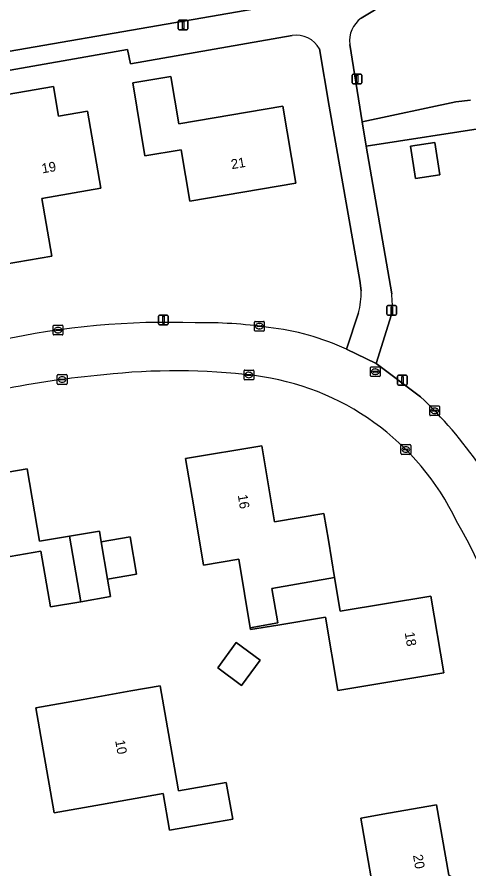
# Model space of a CAD drawing. Extents: x 162879 to 165540, y 384011 to 385181.
# Drawn here: x 164118.3 to 164164.9, y 384795.5 to 384883.2 of the extents above; entities that cross this region are included whole.
import ezdxf

# ---------------------------------------------------------------- set-up
doc = ezdxf.new("R2010")
doc.units = 0
for name, color, linetype in [('IMGEO_Erf', 7, 'Continuous'), ('IMGEO_Groenvoorziening', 7, 'Continuous'), ('IMGEO_Kolk', 7, 'Continuous'), ('IMGEO_Lichtmast', 7, 'Continuous'), ('IMGEO_Pand', 7, 'Continuous'), ('IMGEO_Pand_nummerreeks', 7, 'Continuous'), ('IMGEO_Rijbaan_lokaal_open', 7, 'Continuous'), ('IMGEO_Rioolput', 7, 'Continuous'), ('IMGEO_Voetpad_open', 7, 'Continuous')]:
    doc.layers.add(name, color=color, linetype=linetype)

msp = doc.modelspace()

# ---------------------------------------------------------------- linework, layer by layer
at = {"layer": 'IMGEO_Erf'}
for points in [[(164146.679, 384881.29), (164130.028, 384878.398), (164129.715, 384879.866), (164090.69, 384872.995), (164088.607, 384872.208), (164087.098, 384870.925), (164085.713, 384869.224)], [(164153.796, 384855.016), (164153.65, 384856.08), (164150.496, 384874.035), (164149.507, 384879.931)], [(164181.614, 384863.708), (164179.844, 384865.368), (164177.994, 384866.939), (164176.069, 384868.416), (164174.073, 384869.796), (164173.779, 384869.961), (164172.535, 384870.577), (164171.242, 384871.083), (164169.91, 384871.475), (164168.549, 384871.751), (164167.17, 384871.909), (164154.317, 384869.921), (164156.94, 384854.727)], [(164152.294, 384849.006), (164153.514, 384852.76)], [(164156.934, 384852.6), (164155.344, 384847.543), (164159.903, 384844.133)], [(164155.588, 384790.259), (164153.744, 384800.772), (164156.618, 384801.277), (164161.542, 384802.142), (164162.814, 384794.906)]]:
    msp.add_lwpolyline(points, dxfattribs=at)
for points in [[(164136.151, 384864.256), (164135.262, 384869.536), (164131.525, 384868.907), (164130.259, 384876.428), (164134.179, 384877.088), (164134.999, 384872.213), (164145.712, 384874.017), (164147.047, 384866.091)], [(164120.902, 384864.537), (164121.934, 384858.605), (164117.128, 384857.768), (164116.096, 384863.701), (164115.313, 384868.201), (164111.8, 384867.59), (164108.199, 384866.963), (164109.918, 384857.086), (164102.149, 384855.734), (164100.261, 384866.585), (164107.864, 384867.907), (164106.905, 384873.413), (164110.729, 384874.078), (164122.092, 384876.055), (164122.626, 384872.986), (164125.589, 384873.502), (164126.965, 384865.592)], [(164159.378, 384866.583), (164158.878, 384869.915), (164161.381, 384870.29), (164161.881, 384866.959)], [(164145.204, 384820.635), (164142.395, 384820.163), (164142.363, 384820.353), (164141.176, 384827.413), (164137.559, 384826.805), (164136.554, 384832.785), (164135.715, 384837.774), (164143.549, 384839.091), (164144.864, 384831.271), (164149.953, 384832.127), (164150.414, 384829.382), (164151.06, 384825.536), (164151.645, 384822.056), (164160.963, 384823.622), (164162.292, 384815.717), (164157.362, 384814.888), (164151.384, 384813.883), (164150.11, 384821.459)], [(164108.083, 384826.044), (164103.154, 384825.2), (164103.028, 384825.94), (164099.746, 384825.379), (164098.569, 384832.378), (164101.831, 384832.936), (164101.706, 384833.665), (164110.601, 384835.187), (164119.404, 384836.693), (164120.676, 384829.258), (164123.749, 384829.784), (164126.83, 384830.311), (164127.022, 384829.19), (164130.009, 384829.701), (164130.667, 384825.854), (164127.68, 384825.343), (164127.985, 384823.561), (164124.927, 384823.038), (164121.784, 384822.5), (164120.805, 384828.221), (164112.077, 384826.727)], [(164139.017, 384816.219), (164140.918, 384818.823), (164143.374, 384817.029), (164141.473, 384814.426)], [(164127.046, 384802.171), (164122.171, 384801.314), (164120.27, 384812.126), (164125.145, 384812.983), (164130.068, 384813.849), (164133.076, 384814.378), (164134.937, 384803.787), (164134.976, 384803.565), (164139.9, 384804.43), (164140.563, 384800.656), (164138.99, 384800.38), (164134.065, 384799.514), (164133.402, 384803.288)]]:
    msp.add_lwpolyline(points, close=True, dxfattribs=at)
for centre, radius, start, end in [((164147.11, 384878.565), 2.759, 29.68004, 98.98658), ((164146.124, 384854.829), 7.675, 344.35704, 1.39292), ((164148.582, 384853.687), 8.423, 352.58441, 7.09234), ((164133.827, 384771.561), 80.221, 87.95473, 102.49188), ((164137.566, 384804.914), 46.825, 81.81313, 91.07203), ((164141.395, 384825.592), 25.826, 65.03773, 83.68832), ((164134.673, 384779.185), 67.605, 83.10478, 96.28216), ((164136.206, 384748.139), 98.65, 95.1945, 107.59308), ((164139.527, 384819.786), 26.715, 25.62289, 82.98538), ((164128.445, 384810.946), 45.728, 22.88868, 46.53219), ((164120.625, 384806.33), 49.734, 9.4542, 30.18933)]:
    msp.add_arc(centre, radius, start, end, dxfattribs=at)
at = {"layer": 'IMGEO_Groenvoorziening'}
msp.add_lwpolyline([(164151.78, 384885.611), (164148.087, 384906.97), (164123.688, 384895.522), (164102.795, 384885.116), (164101.49, 384884.105), (164099.482, 384881.718), (164098.929, 384880.445), (164098.384, 384879.08), (164098.341, 384878.25), (164098.373, 384877.436), (164098.553, 384876.402)], close=True, dxfattribs=at)
for points in [[(164186.614, 384864.713), (164179.603, 384872.161), (164172.765, 384879.783), (164170.156, 384883.903), (164169.577, 384888.619), (164161.195, 384887.164), (164160.385, 384886.905), (164159.485, 384886.533), (164153.794, 384883.084)], [(164152.61, 384880.381), (164153.912, 384872.41), (164163.553, 384874.467), (164165.039, 384874.627)], [(164165.039, 384874.627), (164163.553, 384874.467), (164153.912, 384872.41), (164154.317, 384869.921), (164167.17, 384871.909)]]:
    msp.add_lwpolyline(points, dxfattribs=at)
msp.add_arc((164155.521, 384880.717), 2.931, 126.116, 186.5741, dxfattribs=at)
at = {"layer": 'IMGEO_Kolk'}
for p, q in [((164142.806, 384850.959), (164142.806, 384851.811)), ((164142.881, 384851.885), (164143.733, 384851.885)), ((164143.294, 384851.665), (164143.319, 384851.665)), ((164143.807, 384851.811), (164143.807, 384850.959)), ((164122.073, 384850.562), (164122.073, 384851.414)), ((164122.148, 384851.488), (164123, 384851.488)), ((164122.332, 384850.982), (164122.332, 384850.994)), ((164122.77, 384850.945), (164122.372, 384850.945)), ((164122.375, 384851.031), (164122.773, 384851.031)), ((164122.561, 384851.268), (164122.586, 384851.268)), ((164122.816, 384850.994), (164122.816, 384850.982)), ((164123.074, 384851.414), (164123.074, 384850.562)), ((164143.733, 384850.885), (164142.881, 384850.885)), ((164143.065, 384851.379), (164143.065, 384851.391)), ((164143.503, 384851.342), (164143.105, 384851.342)), ((164143.108, 384851.428), (164143.506, 384851.428)), ((164143.317, 384851.105), (164143.292, 384851.105)), ((164143.549, 384851.391), (164143.549, 384851.379)), ((164123, 384850.488), (164122.148, 384850.488)), ((164122.584, 384850.708), (164122.559, 384850.708)), ((164122.57, 384846.402), (164123.422, 384846.402)), ((164141.726, 384845.942), (164141.726, 384846.794)), ((164141.801, 384846.868), (164142.653, 384846.868)), ((164142.028, 384846.411), (164142.426, 384846.411)), ((164142.214, 384846.648), (164142.239, 384846.648)), ((164142.727, 384846.794), (164142.727, 384845.942)), ((164122.495, 384845.476), (164122.495, 384846.328)), ((164122.754, 384845.896), (164122.754, 384845.908)), ((164123.192, 384845.859), (164122.794, 384845.859)), ((164122.797, 384845.945), (164123.195, 384845.945)), ((164123.006, 384845.622), (164122.981, 384845.622)), ((164122.983, 384846.182), (164123.008, 384846.182)), ((164123.238, 384845.908), (164123.238, 384845.896)), ((164123.496, 384846.328), (164123.496, 384845.476)), ((164142.653, 384845.868), (164141.801, 384845.868)), ((164141.985, 384846.362), (164141.985, 384846.374)), ((164142.423, 384846.325), (164142.025, 384846.325)), ((164142.237, 384846.088), (164142.212, 384846.088)), ((164142.469, 384846.374), (164142.469, 384846.362)), ((164123.422, 384845.402), (164122.57, 384845.402)), ((164160.857, 384842.262), (164160.857, 384843.114)), ((164160.932, 384843.188), (164161.784, 384843.188)), ((164161.345, 384842.968), (164161.37, 384842.968)), ((164161.858, 384843.114), (164161.858, 384842.262)), ((164161.784, 384842.188), (164160.932, 384842.188)), ((164161.116, 384842.682), (164161.116, 384842.694)), ((164161.554, 384842.645), (164161.156, 384842.645)), ((164161.159, 384842.731), (164161.557, 384842.731)), ((164161.368, 384842.408), (164161.343, 384842.408)), ((164161.6, 384842.694), (164161.6, 384842.682)), ((164157.896, 384838.272), (164157.896, 384839.124)), ((164157.971, 384839.198), (164158.823, 384839.198)), ((164158.155, 384838.692), (164158.155, 384838.704)), ((164158.593, 384838.655), (164158.195, 384838.655)), ((164158.198, 384838.741), (164158.596, 384838.741)), ((164158.384, 384838.978), (164158.409, 384838.978)), ((164158.639, 384838.704), (164158.639, 384838.692)), ((164158.897, 384839.124), (164158.897, 384838.272)), ((164158.823, 384838.198), (164157.971, 384838.198)), ((164158.407, 384838.418), (164158.382, 384838.418))]:
    msp.add_line(p, q, dxfattribs=at)
for points in [[(164142.806, 384850.959), (164142.806, 384851.811)], [(164142.881, 384851.885), (164143.733, 384851.885)], [(164143.807, 384851.811), (164143.807, 384850.959)], [(164122.073, 384850.562), (164122.073, 384851.414)], [(164122.148, 384851.488), (164123, 384851.488)], [(164123.074, 384851.414), (164123.074, 384850.562)], [(164143.733, 384850.885), (164142.881, 384850.885)], [(164123, 384850.488), (164122.148, 384850.488)], [(164122.57, 384846.402), (164123.422, 384846.402)], [(164141.726, 384845.942), (164141.726, 384846.794)], [(164141.801, 384846.868), (164142.653, 384846.868)], [(164142.727, 384846.794), (164142.727, 384845.942)], [(164122.495, 384845.476), (164122.495, 384846.328)], [(164123.496, 384846.328), (164123.496, 384845.476)], [(164142.653, 384845.868), (164141.801, 384845.868)], [(164123.422, 384845.402), (164122.57, 384845.402)], [(164160.857, 384842.262), (164160.857, 384843.114)], [(164160.932, 384843.188), (164161.784, 384843.188)], [(164161.858, 384843.114), (164161.858, 384842.262)], [(164161.784, 384842.188), (164160.932, 384842.188)], [(164157.896, 384838.272), (164157.896, 384839.124)], [(164157.971, 384839.198), (164158.823, 384839.198)], [(164158.897, 384839.124), (164158.897, 384838.272)], [(164158.823, 384838.198), (164157.971, 384838.198)]]:
    msp.add_lwpolyline(points, dxfattribs=at)
for centre, radius, start, end in [((164142.883, 384851.809), 0.0765, 91.55205, 178.44795), ((164142.883, 384851.809), 0.0765, 91.55205, 178.44795), ((164143.731, 384851.809), 0.0765, 1.55205, 88.44795), ((164143.731, 384851.809), 0.0765, 1.55205, 88.44795), ((164122.15, 384851.412), 0.0765, 91.55205, 178.44795), ((164122.15, 384851.412), 0.0765, 91.55205, 178.44795), ((164122.372, 384850.991), 0.0403, 85.87752, 175.75265), ((164122.369, 384850.981), 0.0366, 178.93798, 274.71019), ((164122.773, 384850.988), 0.043, 264.86636, 352.45326), ((164122.777, 384850.993), 0.0386, 1.73085, 96.63898), ((164122.998, 384851.412), 0.0765, 1.55205, 88.44795), ((164122.998, 384851.412), 0.0765, 1.55205, 88.44795), ((164142.883, 384850.961), 0.0765, 181.55205, 268.44795), ((164142.883, 384850.961), 0.0765, 181.55205, 268.44795), ((164143.105, 384851.388), 0.0403, 85.87752, 175.75265), ((164143.102, 384851.378), 0.0366, 178.93798, 274.71019), ((164143.506, 384851.385), 0.043, 264.86636, 352.45326), ((164143.51, 384851.39), 0.0386, 1.73085, 96.63898), ((164143.731, 384850.961), 0.0765, 271.55205, 358.44795), ((164143.731, 384850.961), 0.0765, 271.55205, 358.44795), ((164122.15, 384850.564), 0.0765, 181.55205, 268.44795), ((164122.15, 384850.564), 0.0765, 181.55205, 268.44795), ((164122.998, 384850.564), 0.0765, 271.55205, 358.44795), ((164122.998, 384850.564), 0.0765, 271.55205, 358.44795), ((164122.572, 384846.326), 0.0765, 91.55205, 178.44795), ((164122.572, 384846.326), 0.0765, 91.55205, 178.44795), ((164123.42, 384846.326), 0.0765, 1.55205, 88.44795), ((164123.42, 384846.326), 0.0765, 1.55205, 88.44795), ((164141.803, 384846.792), 0.0765, 91.55205, 178.44795), ((164141.803, 384846.792), 0.0765, 91.55205, 178.44795), ((164142.025, 384846.371), 0.0403, 85.87752, 175.75265), ((164142.43, 384846.373), 0.0386, 1.73085, 96.63898), ((164142.651, 384846.792), 0.0765, 1.55205, 88.44795), ((164142.651, 384846.792), 0.0765, 1.55205, 88.44795), ((164122.794, 384845.905), 0.0403, 85.87752, 175.75265), ((164122.791, 384845.895), 0.0366, 178.93798, 274.71019), ((164123.195, 384845.902), 0.043, 264.86636, 352.45326), ((164123.199, 384845.907), 0.0386, 1.73085, 96.63898), ((164141.803, 384845.944), 0.0765, 181.55205, 268.44795), ((164141.803, 384845.944), 0.0765, 181.55205, 268.44795), ((164142.022, 384846.361), 0.0366, 178.93798, 274.71019), ((164142.426, 384846.368), 0.043, 264.86636, 352.45326), ((164142.651, 384845.944), 0.0765, 271.55205, 358.44795), ((164142.651, 384845.944), 0.0765, 271.55205, 358.44795), ((164122.572, 384845.478), 0.0765, 181.55205, 268.44795), ((164122.572, 384845.478), 0.0765, 181.55205, 268.44795), ((164123.42, 384845.478), 0.0765, 271.55205, 358.44795), ((164123.42, 384845.478), 0.0765, 271.55205, 358.44795), ((164160.934, 384843.112), 0.0765, 91.55205, 178.44795), ((164160.934, 384843.112), 0.0765, 91.55205, 178.44795), ((164161.782, 384843.112), 0.0765, 1.55205, 88.44795), ((164161.782, 384843.112), 0.0765, 1.55205, 88.44795), ((164160.934, 384842.264), 0.0765, 181.55205, 268.44795), ((164160.934, 384842.264), 0.0765, 181.55205, 268.44795), ((164161.156, 384842.691), 0.0403, 85.87752, 175.75265), ((164161.153, 384842.681), 0.0366, 178.93798, 274.71019), ((164161.557, 384842.688), 0.043, 264.86636, 352.45326), ((164161.561, 384842.693), 0.0386, 1.73085, 96.63898), ((164161.782, 384842.264), 0.0765, 271.55205, 358.44795), ((164161.782, 384842.264), 0.0765, 271.55205, 358.44795), ((164157.973, 384839.122), 0.0765, 91.55205, 178.44795), ((164157.973, 384839.122), 0.0765, 91.55205, 178.44795), ((164158.195, 384838.701), 0.0403, 85.87752, 175.75265), ((164158.192, 384838.691), 0.0366, 178.93798, 274.71019), ((164158.596, 384838.698), 0.043, 264.86636, 352.45326), ((164158.6, 384838.703), 0.0386, 1.73085, 96.63898), ((164158.821, 384839.122), 0.0765, 1.55205, 88.44795), ((164158.821, 384839.122), 0.0765, 1.55205, 88.44795), ((164157.973, 384838.274), 0.0765, 181.55205, 268.44795), ((164157.973, 384838.274), 0.0765, 181.55205, 268.44795), ((164158.821, 384838.274), 0.0765, 271.55205, 358.44795), ((164158.821, 384838.274), 0.0765, 271.55205, 358.44795)]:
    msp.add_arc(centre, radius, start, end, dxfattribs=at)
for centre, major_axis, ratio, start_param, end_param in [((164143.293, 384851.385), (-0.387, 0.002), 0.722429, 4.712389, 7.853982), ((164143.318, 384851.385), (-0.39, 0.002), 0.717154, 1.570796, 4.712389), ((164122.56, 384850.988), (-0.387, 0.002), 0.722429, 4.712389, 7.853982), ((164122.585, 384850.988), (-0.39, 0.002), 0.717154, 1.570796, 4.712389), ((164142.213, 384846.368), (-0.387, 0.002), 0.722429, 4.712389, 7.853982), ((164142.238, 384846.368), (-0.39, 0.002), 0.717154, 1.570796, 4.712389), ((164122.982, 384845.902), (-0.387, 0.002), 0.722429, 4.712389, 7.853982), ((164123.007, 384845.902), (-0.39, 0.002), 0.717154, 1.570796, 4.712389), ((164161.344, 384842.688), (-0.387, 0.002), 0.722429, 4.712389, 7.853982), ((164161.369, 384842.688), (-0.39, 0.002), 0.717154, 1.570796, 4.712389), ((164158.383, 384838.698), (-0.387, 0.002), 0.722429, 4.712389, 7.853982), ((164158.408, 384838.698), (-0.39, 0.002), 0.717154, 1.570796, 4.712389)]:
    msp.add_ellipse(centre, major_axis=major_axis, ratio=ratio, start_param=start_param, end_param=end_param, dxfattribs=at)
at = {"layer": 'IMGEO_Lichtmast'}
for p, q in [((164134.959, 384881.969), (164134.959, 384882.769)), ((164134.959, 384882.769), (164134.959, 384881.969)), ((164135.059, 384882.869), (164135.849, 384882.869)), ((164135.849, 384882.869), (164135.059, 384882.869)), ((164135.949, 384882.769), (164135.949, 384881.969)), ((164135.949, 384881.969), (164135.949, 384882.769)), ((164135.849, 384881.869), (164135.059, 384881.869)), ((164135.059, 384881.869), (164135.849, 384881.869)), ((164152.877, 384876.428), (164152.877, 384877.228)), ((164152.877, 384877.228), (164152.877, 384876.428)), ((164152.977, 384877.328), (164153.767, 384877.328)), ((164153.767, 384877.328), (164152.977, 384877.328)), ((164153.867, 384877.228), (164153.867, 384876.428)), ((164153.867, 384876.428), (164153.867, 384877.228)), ((164153.767, 384876.328), (164152.977, 384876.328)), ((164152.977, 384876.328), (164153.767, 384876.328)), ((164156.452, 384852.614), (164156.452, 384853.414)), ((164156.452, 384853.414), (164156.452, 384852.614)), ((164156.552, 384853.514), (164157.342, 384853.514)), ((164157.342, 384853.514), (164156.552, 384853.514)), ((164157.442, 384853.414), (164157.442, 384852.614)), ((164157.442, 384852.614), (164157.442, 384853.414)), ((164132.929, 384851.632), (164132.929, 384852.432)), ((164132.929, 384852.432), (164132.929, 384851.632)), ((164133.029, 384852.532), (164133.819, 384852.532)), ((164133.819, 384852.532), (164133.029, 384852.532)), ((164133.919, 384852.432), (164133.919, 384851.632)), ((164133.919, 384851.632), (164133.919, 384852.432)), ((164157.342, 384852.514), (164156.552, 384852.514)), ((164156.552, 384852.514), (164157.342, 384852.514)), ((164133.819, 384851.532), (164133.029, 384851.532)), ((164133.029, 384851.532), (164133.819, 384851.532)), ((164157.55, 384845.43), (164157.55, 384846.23)), ((164157.55, 384846.23), (164157.55, 384845.43)), ((164157.65, 384846.33), (164158.44, 384846.33)), ((164158.44, 384846.33), (164157.65, 384846.33)), ((164158.54, 384846.23), (164158.54, 384845.43)), ((164158.54, 384845.43), (164158.54, 384846.23)), ((164158.44, 384845.33), (164157.65, 384845.33)), ((164157.65, 384845.33), (164158.44, 384845.33))]:
    msp.add_line(p, q, dxfattribs=at)
for points in [[(164135.379, 384882.744), (164135.529, 384882.744), (164135.529, 384881.994), (164135.379, 384881.994), (164135.379, 384882.744)], [(164153.297, 384877.203), (164153.447, 384877.203), (164153.447, 384876.453), (164153.297, 384876.453), (164153.297, 384877.203)], [(164156.872, 384853.389), (164157.022, 384853.389), (164157.022, 384852.639), (164156.872, 384852.639), (164156.872, 384853.389)], [(164133.349, 384852.407), (164133.499, 384852.407), (164133.499, 384851.657), (164133.349, 384851.657), (164133.349, 384852.407)], [(164157.97, 384846.205), (164158.12, 384846.205), (164158.12, 384845.455), (164157.97, 384845.455), (164157.97, 384846.205)]]:
    msp.add_lwpolyline(points, dxfattribs=at)
for centre, start, end in [((164135.059, 384882.769), 90, 180), ((164135.059, 384882.769), 90, 180), ((164135.849, 384882.769), 0, 90), ((164135.849, 384882.769), 360, 90), ((164135.059, 384881.969), 180, 270), ((164135.059, 384881.969), 180, 270), ((164135.849, 384881.969), 270, 0), ((164135.849, 384881.969), 270, 0), ((164152.977, 384877.228), 90, 180), ((164152.977, 384877.228), 90, 180), ((164153.767, 384877.228), 0, 90), ((164153.767, 384877.228), 360, 90), ((164152.977, 384876.428), 180, 270), ((164152.977, 384876.428), 180, 270), ((164153.767, 384876.428), 270, 0), ((164153.767, 384876.428), 270, 0), ((164156.552, 384853.414), 90, 180), ((164156.552, 384853.414), 90, 180), ((164157.342, 384853.414), 0, 90), ((164157.342, 384853.414), 360, 90), ((164156.552, 384852.614), 180, 270), ((164156.552, 384852.614), 180, 270), ((164157.342, 384852.614), 270, 0), ((164157.342, 384852.614), 270, 0), ((164133.029, 384852.432), 90, 180), ((164133.029, 384852.432), 90, 180), ((164133.819, 384852.432), 0, 90), ((164133.819, 384852.432), 360, 90), ((164133.029, 384851.632), 180, 270), ((164133.029, 384851.632), 180, 270), ((164133.819, 384851.632), 270, 0), ((164133.819, 384851.632), 270, 0), ((164157.65, 384846.23), 90, 180), ((164157.65, 384846.23), 90, 180), ((164158.44, 384846.23), 0, 90), ((164158.44, 384846.23), 360, 90), ((164157.65, 384845.43), 180, 270), ((164157.65, 384845.43), 180, 270), ((164158.44, 384845.43), 270, 0), ((164158.44, 384845.43), 270, 0)]:
    msp.add_arc(centre, 0.1, start, end, dxfattribs=at)
at = {"layer": 'IMGEO_Pand'}
for points in [[(164136.151, 384864.256), (164147.047, 384866.091), (164145.712, 384874.017), (164134.999, 384872.213), (164134.179, 384877.088), (164130.259, 384876.428), (164131.525, 384868.907), (164135.262, 384869.536)], [(164111.8, 384867.59), (164115.313, 384868.201), (164116.096, 384863.701), (164117.128, 384857.768), (164121.934, 384858.605), (164120.902, 384864.537), (164126.965, 384865.592), (164125.589, 384873.502), (164122.626, 384872.986), (164122.092, 384876.055), (164110.729, 384874.078)], [(164159.378, 384866.583), (164161.881, 384866.959), (164161.381, 384870.29), (164158.878, 384869.915)], [(164151.06, 384825.536), (164150.414, 384829.382), (164149.953, 384832.127), (164144.864, 384831.271), (164143.549, 384839.091), (164135.715, 384837.774), (164136.554, 384832.785), (164137.559, 384826.805), (164141.176, 384827.413), (164142.363, 384820.353), (164145.221, 384820.85), (164144.602, 384824.386)], [(164124.927, 384823.038), (164123.749, 384829.784), (164120.676, 384829.258), (164119.404, 384836.693), (164110.601, 384835.187), (164112.077, 384826.727), (164120.805, 384828.221), (164121.784, 384822.5)], [(164127.022, 384829.19), (164126.83, 384830.311), (164123.749, 384829.784), (164124.927, 384823.038), (164127.985, 384823.561), (164127.68, 384825.343)], [(164127.022, 384829.19), (164127.68, 384825.343), (164130.667, 384825.854), (164130.009, 384829.701)], [(164151.06, 384825.536), (164144.602, 384824.386), (164145.221, 384820.85), (164142.363, 384820.353), (164142.395, 384820.163), (164145.204, 384820.635), (164150.11, 384821.459), (164151.384, 384813.883), (164157.362, 384814.888), (164162.292, 384815.717), (164160.963, 384823.622), (164151.645, 384822.056)], [(164141.473, 384814.426), (164143.374, 384817.029), (164140.918, 384818.823), (164139.017, 384816.219)], [(164133.076, 384814.378), (164130.068, 384813.849), (164125.145, 384812.983), (164120.27, 384812.126), (164122.171, 384801.314), (164127.046, 384802.171), (164133.402, 384803.288), (164134.065, 384799.514), (164138.99, 384800.38), (164140.563, 384800.656), (164139.9, 384804.43), (164134.976, 384803.565), (164134.937, 384803.787)], [(164150.568, 384785.436), (164156.955, 384786.556), (164156.348, 384790.011), (164162.455, 384791.084), (164163.455, 384791.26), (164163.343, 384791.9), (164164.648, 384793.664), (164162.814, 384794.906), (164161.542, 384802.142), (164156.618, 384801.277), (164153.744, 384800.772), (164155.588, 384790.259), (164149.896, 384789.259)]]:
    msp.add_lwpolyline(points, close=True, dxfattribs=at)
at = {"layer": 'IMGEO_Rijbaan_lokaal_open'}
msp.add_lwpolyline([(164159.903, 384844.133), (164155.344, 384847.543), (164152.294, 384849.006)], dxfattribs=at)
for centre, radius, start, end in [((164133.827, 384771.561), 80.221, 87.95473, 102.49188), ((164137.566, 384804.914), 46.825, 81.81313, 91.07203), ((164141.395, 384825.592), 25.826, 65.03773, 83.68832), ((164134.673, 384779.185), 67.605, 83.10478, 96.28216), ((164136.206, 384748.139), 98.65, 95.1945, 107.59308), ((164139.527, 384819.786), 26.715, 25.62289, 82.98538), ((164128.445, 384810.946), 45.728, 22.88868, 46.53219), ((164120.625, 384806.33), 49.734, 9.4542, 30.18933)]:
    msp.add_arc(centre, radius, start, end, dxfattribs=at)
at = {"layer": 'IMGEO_Rioolput'}
for p, q in [((164154.759, 384846.279), (164154.759, 384847.131)), ((164154.834, 384847.205), (164155.686, 384847.205)), ((164155.018, 384846.699), (164155.018, 384846.711)), ((164155.456, 384846.662), (164155.058, 384846.662)), ((164155.061, 384846.748), (164155.459, 384846.748)), ((164155.27, 384846.425), (164155.245, 384846.425)), ((164155.247, 384846.985), (164155.272, 384846.985)), ((164155.502, 384846.711), (164155.502, 384846.699)), ((164155.76, 384847.131), (164155.76, 384846.279)), ((164155.686, 384846.205), (164154.834, 384846.205))]:
    msp.add_line(p, q, dxfattribs=at)
for points in [[(164154.759, 384846.279), (164154.759, 384847.131)], [(164154.834, 384847.205), (164155.686, 384847.205)], [(164155.76, 384847.131), (164155.76, 384846.279)], [(164155.686, 384846.205), (164154.834, 384846.205)]]:
    msp.add_lwpolyline(points, dxfattribs=at)
for centre, radius, start, end in [((164154.836, 384847.129), 0.0765, 91.55205, 178.44795), ((164154.836, 384847.129), 0.0765, 91.55205, 178.44795), ((164155.058, 384846.708), 0.0403, 85.87752, 175.75265), ((164155.055, 384846.698), 0.0366, 178.93798, 274.71019), ((164155.459, 384846.705), 0.043, 264.86636, 352.45326), ((164155.463, 384846.71), 0.0386, 1.73085, 96.63898), ((164155.684, 384847.129), 0.0765, 1.55205, 88.44795), ((164155.684, 384847.129), 0.0765, 1.55205, 88.44795), ((164154.836, 384846.281), 0.0765, 181.55205, 268.44795), ((164154.836, 384846.281), 0.0765, 181.55205, 268.44795), ((164155.684, 384846.281), 0.0765, 271.55205, 358.44795), ((164155.684, 384846.281), 0.0765, 271.55205, 358.44795)]:
    msp.add_arc(centre, radius, start, end, dxfattribs=at)
for centre, major_axis, ratio, start_param, end_param in [((164155.246, 384846.705), (-0.387, 0.002), 0.722429, 4.712389, 7.853982), ((164155.271, 384846.705), (-0.39, 0.002), 0.717154, 1.570796, 4.712389)]:
    msp.add_ellipse(centre, major_axis=major_axis, ratio=ratio, start_param=start_param, end_param=end_param, dxfattribs=at)
at = {"layer": 'IMGEO_Voetpad_open'}
for points in [[(164153.794, 384883.084), (164159.485, 384886.533), (164160.385, 384886.905), (164161.195, 384887.164), (164169.577, 384888.619), (164169.14, 384891.029), (164160.788, 384889.565), (164159.241, 384888.983), (164154.995, 384886.494), (164153.451, 384885.9), (164151.78, 384885.611), (164098.553, 384876.402), (164091.251, 384875.139)], [(164085.713, 384869.224), (164087.098, 384870.925), (164088.607, 384872.208), (164090.69, 384872.995), (164129.715, 384879.866), (164130.028, 384878.398), (164146.679, 384881.29)], [(164149.507, 384879.931), (164150.496, 384874.035), (164153.65, 384856.08), (164153.796, 384855.016)], [(164156.94, 384854.727), (164154.317, 384869.921), (164153.912, 384872.41), (164152.61, 384880.381)], [(164153.514, 384852.76), (164152.294, 384849.006), (164155.344, 384847.543), (164156.934, 384852.6)]]:
    msp.add_lwpolyline(points, dxfattribs=at)
for centre, radius, start, end in [((164155.521, 384880.717), 2.931, 126.116, 186.5741), ((164147.11, 384878.565), 2.759, 29.68004, 98.98658), ((164146.124, 384854.829), 7.675, 344.35704, 1.39292), ((164148.582, 384853.687), 8.423, 352.58441, 7.09234)]:
    msp.add_arc(centre, radius, start, end, dxfattribs=at)

# ---------------------------------------------------------------- texts
at = {"layer": 'IMGEO_Pand_nummerreeks'}
for s, rotation, p in [('19', 9.86959, (164120.968, 384867.107)), ('21', 9.55951, (164140.477, 384867.54)), ('16', 279.54322, (164141.081, 384833.99)), ('18', 279.5434, (164158.272, 384819.848)), ('10', 279.96926, (164128.45, 384808.734)), ('20', 279.97003, (164159.125, 384796.944))]:
    msp.add_text(s, height=1, rotation=rotation, dxfattribs=at).set_placement(p)

doc.saveas('drawing.dxf')
